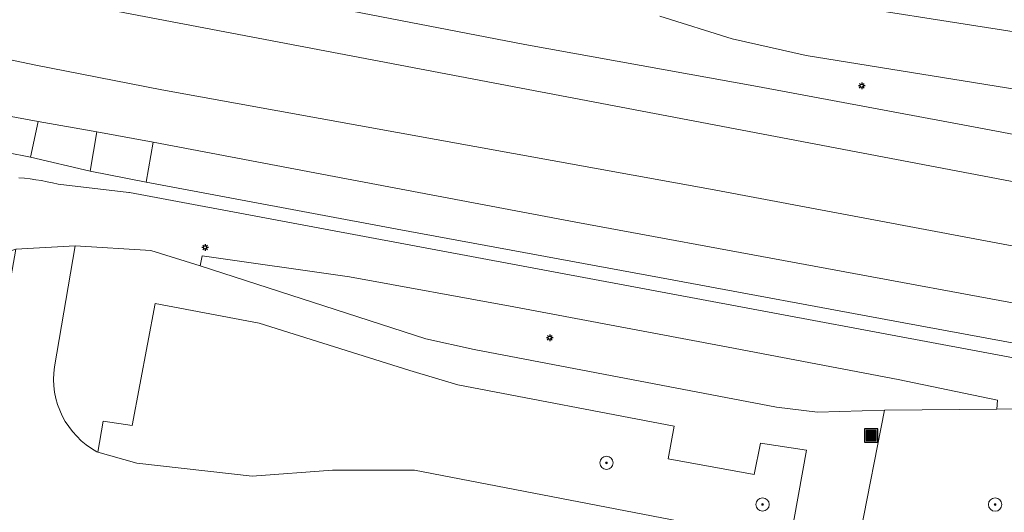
# Model space of a CAD drawing. Header units: metres. Extents: x 152610 to 160096, y 456114 to 462495.
# Tile 281 of 656: x 157015 to 157074, y 460519 to 460548. Entities that reach past the tile are written whole.
import ezdxf

# ---------------------------------------------------------------- set-up
doc = ezdxf.new("R2010")
doc.units = ezdxf.units.M
doc.header["$LTSCALE"] = 0.5
doc.layers.get('0').update_dxf_attribs({"linetype": 'CONTINUOUS'})
for name, color, linetype, lineweight in [('B-PV-GR-BOOM-S', 251, 'CONTINUOUS', 25), ('B-PV-IE-MEUBILAIR-S', 251, 'CONTINUOUS', 25), ('B-PV-IE-MEUBILAIR_WEGMEUBILAIR_AFVALBAK-S', 251, 'CONTINUOUS', 25), ('B-PV-OG-TERREIN_BEGROEID-GV', 251, 'CONTINUOUS', 18), ('B-PV-VH-GESLOTENVERHARDING_ASFALT-GV', 251, 'CONTINUOUS', 18), ('B-PV-VH-GESLOTENVERHARDING_BETON-GV', 251, 'CONTINUOUS', 18), ('B-PV-VH-OPENVERHARDING_BETONSTRAATSTEEN-GV', 251, 'CONTINUOUS', 18), ('B-PV-VH-OPENVERHARDING_TEGEL-GV', 251, 'CONTINUOUS', 18)]:
    doc.layers.add(name, color=color, linetype=linetype, lineweight=lineweight)
doc.styles.add('NLCS-ISO', font='NLCS-ISO.ttf')

# ---------------------------------------------------------------- blocks, each defined once
blk = doc.blocks.new('SIE-WEG_AFVALBAK-SO')
h = blk.add_hatch(color=256)
h.dxf.hatch_style = 1
h.paths.add_polyline_path([(-1.5, -1.5), (1.5, -1.5), (1.5, 1.5), (-1.5, 1.5)])
for points in [[(-2, -2), (2, -2), (2, 2), (-2, 2)], [(-1.5, -1.5), (1.5, -1.5), (1.5, 1.5), (-1.5, 1.5)]]:
    blk.add_lwpolyline(points, close=True)
blk = doc.blocks.new('SIE-MEUBILAIR_PAAL_LICHTMAST-SO')
for points in [[(-0.62, 0), (-1, 0)], [(-0.71, 0.71), (-0.44, 0.44)], [(0, 1), (0, 0.62)], [(0.44, 0.44), (0.71, 0.71)], [(1, 0), (0.62, 0)], [(-0.71, -0.71), (-0.44, -0.44)], [(0, -0.62), (0, -1)], [(0.44, -0.44), (0.71, -0.71)]]:
    blk.add_lwpolyline(points)
blk.add_circle((0, 0), 0.5)
blk = doc.blocks.new('SGR-BOOM_GBKN-SO')
at = {"linetype": 'ByBlock', "lineweight": 18}
h = blk.add_hatch(color=0, dxfattribs=at)
h.dxf.hatch_style = 1
edge = h.paths.add_edge_path()
edge.add_arc((0, 0), 0.25, 0, 360)
at = {"color": 0, "linetype": 'ByBlock', "lineweight": 18}
for radius in [2, 0.25]:
    blk.add_circle((0, 0), radius, dxfattribs=at)
at = {"color": 0, "linetype": 'ByBlock', "lineweight": 18, "style": 'NLCS-ISO'}
blk.add_attdef('SOORT', (2.5, 0), '', height=1.5, dxfattribs=at)

msp = doc.modelspace()

# ---------------------------------------------------------------- linework, layer by layer
at = {"layer": 'B-PV-OG-TERREIN_BEGROEID-GV', "flags": 128}
for points in [[(157033.676, 460559.477), (157033.632, 460559.486), (157032.851, 460555.375), (157032.826, 460555.243), (157032.303, 460552.223), (157029.479, 460552.732), (157029.85, 460554.904), (157025.42, 460555.645), (157024.659, 460550.696), (157024.718, 460550.686), (157030.794, 460549.493), (157045.201, 460546.708), (157059.183, 460544.192), (157072.142, 460541.76), (157094.127, 460537.614), (157098.459, 460536.254)], [(157112.28, 460534.51), (157108.252, 460535.63), (157101.117, 460538.454), (157100.595, 460538.666), (157100.02, 460538.892), (157099.443, 460539.11), (157098.863, 460539.32), (157098.28, 460539.523), (157097.694, 460539.718), (157097.106, 460539.906), (157096.516, 460540.086), (157095.923, 460540.259), (157095.328, 460540.423), (157094.731, 460540.58), (157094.132, 460540.73), (157093.532, 460540.871), (157092.929, 460541.005), (157092.325, 460541.131), (157091.719, 460541.249), (157091.112, 460541.359), (157090.503, 460541.461), (157062.11, 460546.047), (157057.658, 460547.039), (157053.306, 460548.406)], [(157075.2, 460524.833), (157073.555, 460524.818), (157066.829, 460524.759), (157066.812, 460524.758), (157065.348, 460517.312), (157076.805, 460515.203), (157077.468, 460518.074), (157079.307, 460517.741), (157083.235, 460517.03), (157082.454, 460512.683), (157089.969, 460511.278), (157110.693, 460507.471), (157112.562, 460507.053), (157140.441, 460502.096), (157151.783, 460500), (157153.672, 460499.651), (157319.892, 460468.937)]]:
    msp.add_lwpolyline(points, dxfattribs=at)
msp.add_lwpolyline([(157054.177, 460523.794), (157041.196, 460526.276), (157038.309, 460527.134), (157029.263, 460529.988), (157023.013, 460531.163), (157021.628, 460523.841), (157019.897, 460524.108), (157019.579, 460522.247), (157021.905, 460521.577), (157028.846, 460520.801), (157033.657, 460521.165), (157038.576, 460521.159), (157061.125, 460516.824), (157062.131, 460522.356), (157059.365, 460522.785), (157058.986, 460520.896), (157053.814, 460521.851)], close=True, dxfattribs=at)
at = {"layer": 'B-PV-VH-GESLOTENVERHARDING_ASFALT-GV', "flags": 128}
for points in [[(157011.426, 460559.574), (157007.035, 460560.678), (157005.203, 460551.278), (157005.194, 460551.228), (157017.5, 460549.3), (157098.169, 460533.99), (157098.459, 460536.254), (157094.127, 460537.614), (157072.142, 460541.76), (157059.183, 460544.192), (157045.201, 460546.708), (157030.794, 460549.493), (157024.718, 460550.686), (157024.659, 460550.696), (157021.205, 460551.304), (157017.815, 460552.594), (157016.321, 460553.359)], [(157081.868, 460546.327), (157063.986, 460549.126)], [(157053.306, 460548.406), (157057.658, 460547.039), (157062.11, 460546.047), (157090.503, 460541.461)], [(157014.826, 460538.71), (157015.167, 460538.678), (157015.508, 460538.638), (157015.848, 460538.59), (157016.186, 460538.534), (157016.523, 460538.471), (157016.858, 460538.399), (157017.192, 460538.32), (157021.437, 460537.832), (157021.468, 460537.828), (157030.98, 460536.04), (157096.934, 460523.727), (157097.224, 460525.595), (157096.992, 460525.609), (157089.364, 460526.401), (157080.443, 460527.698), (157067.957, 460530.008), (157053.288, 460532.72), (157037.553, 460535.628), (157022.478, 460538.448), (157019.108, 460539.109), (157015.531, 460539.935), (157014.106, 460540.218)], [(157016.96, 460527.365), (157018.206, 460534.625), (157014.648, 460534.426), (157013.604, 460528.584), (157013.121, 460527.287), (157012.79, 460526.73), (157012.413, 460526.166), (157011.974, 460525.706), (157011.374, 460525.205), (157011.001, 460524.963), (157010.601, 460524.746), (157010.067, 460524.512), (157009.515, 460524.381), (157008.904, 460524.323), (157008.272, 460524.339), (157007.349, 460524.449), (157003.036, 460525.269), (157002.7, 460525.351), (157002.521, 460525.458), (157002.433, 460525.565), (157002.376, 460525.711), (157001.225, 460521.952), (157002.464, 460521.772), (157006.927, 460520.995)], [(157146.196, 460497.705), (157153.177, 460496.418), (157153.322, 460496.391), (157153.672, 460499.651), (157151.783, 460500), (157140.441, 460502.096), (157112.562, 460507.053), (157110.693, 460507.471), (157089.969, 460511.278), (157082.454, 460512.683), (157078.5, 460513.422), (157067.266, 460515.522), (157061.125, 460516.824), (157038.576, 460521.159), (157033.657, 460521.165), (157028.846, 460520.801), (157021.905, 460521.577), (157019.579, 460522.247), (157019.516, 460522.265)]]:
    msp.add_lwpolyline(points, dxfattribs=at)
for points in [[(157017.5, 460549.3), (157005.194, 460551.228), (157004.535, 460547.849), (157015.744, 460545.483), (157023.419, 460543.991), (157056.357, 460538.021), (157097.691, 460530.258), (157098.169, 460533.99)], [(157097.524, 460528.952), (157097.634, 460529.815), (157097.691, 460530.258), (157056.357, 460538.021), (157023.419, 460543.991), (157015.744, 460545.483), (157004.535, 460547.849), (157004.419, 460547.253), (157004.356, 460546.932), (157003.855, 460544.36), (157007.63, 460543.619), (157015.983, 460542.078), (157019.508, 460541.457), (157022.887, 460540.843), (157033.763, 460538.782), (157048.273, 460536.049), (157061.504, 460533.597), (157077.729, 460530.596), (157092.936, 460527.821), (157094.503, 460527.623), (157097.123, 460527.372), (157097.318, 460527.361)], [(157019.508, 460541.457), (157015.983, 460542.078), (157015.531, 460539.935), (157019.108, 460539.109)]]:
    msp.add_lwpolyline(points, close=True, dxfattribs=at)
at = {"layer": 'B-PV-VH-GESLOTENVERHARDING_ASFALT-GV'}
msp.add_lwpolyline([(157019.516, 460522.265, -0.313422), (157016.96, 460527.365)], format="xyb", dxfattribs=at)
at = {"layer": 'B-PV-VH-GESLOTENVERHARDING_BETON-GV', "flags": 128}
msp.add_lwpolyline([(157073.555, 460524.818), (157073.599, 460525.367), (157067.623, 460526.602), (157057.003, 460528.627), (157044.55, 460530.954), (157034.68, 460532.767), (157025.827, 460534.02), (157025.714, 460533.414), (157039.272, 460529.047), (157042.166, 460528.401), (157060.324, 460524.952), (157062.782, 460524.635), (157066.812, 460524.758), (157066.829, 460524.759)], close=True, dxfattribs=at)
at = {"layer": 'B-PV-VH-OPENVERHARDING_BETONSTRAATSTEEN-GV', "flags": 128}
for points in [[(157015.531, 460539.935), (157015.983, 460542.078), (157007.63, 460543.619)], [(157007.4, 460542.745), (157010.243, 460541.389), (157014.106, 460540.218), (157015.531, 460539.935)], [(157097.318, 460527.361), (157097.123, 460527.372), (157094.503, 460527.623), (157092.936, 460527.821), (157077.729, 460530.596), (157061.504, 460533.597), (157048.273, 460536.049), (157033.763, 460538.782), (157022.887, 460540.843), (157022.478, 460538.448), (157037.553, 460535.628), (157053.288, 460532.72), (157067.957, 460530.008), (157080.443, 460527.698), (157089.364, 460526.401), (157096.992, 460525.609), (157097.224, 460525.595), (157102.892, 460525.243), (157117.843, 460524.429)], [(157096.934, 460523.727), (157030.98, 460536.04), (157021.468, 460537.828), (157021.437, 460537.832), (157017.192, 460538.32), (157016.858, 460538.399), (157016.523, 460538.471), (157016.186, 460538.534), (157015.848, 460538.59), (157015.508, 460538.638), (157015.167, 460538.678), (157014.826, 460538.71)], [(157002.477, 460526.041), (157004.978, 460529.458), (157008.224, 460532.266), (157014.648, 460534.426), (157018.206, 460534.625), (157022.751, 460534.335), (157025.714, 460533.414), (157025.827, 460534.02), (157034.68, 460532.767), (157044.55, 460530.954), (157057.003, 460528.627), (157067.623, 460526.602), (157073.599, 460525.367), (157073.555, 460524.818), (157075.2, 460524.833)]]:
    msp.add_lwpolyline(points, dxfattribs=at)
at = {"layer": 'B-PV-VH-OPENVERHARDING_TEGEL-GV', "flags": 128}
for points in [[(157045.7, 460554.709), (157048.68, 460553.538), (157050.515, 460552.955), (157056.029, 460550.946), (157059.967, 460549.858), (157063.986, 460549.126), (157081.868, 460546.327), (157082.101, 460548.867), (157081.457, 460548.337), (157077.237, 460548.985), (157067.733, 460550.444), (157062.386, 460551.34), (157058.693, 460552.126), (157055.087, 460553.246), (157051.111, 460554.661), (157049.368, 460555.382), (157046.601, 460556.474)], [(157066.812, 460524.758), (157062.782, 460524.635), (157060.324, 460524.952), (157042.166, 460528.401), (157039.272, 460529.047), (157025.714, 460533.414), (157022.751, 460534.335), (157018.206, 460534.625), (157016.96, 460527.365)], [(157019.516, 460522.265), (157019.579, 460522.247), (157019.897, 460524.108), (157021.628, 460523.841), (157023.013, 460531.163), (157029.263, 460529.988), (157038.309, 460527.134), (157041.196, 460526.276), (157054.177, 460523.794), (157053.814, 460521.851), (157058.986, 460520.896), (157059.365, 460522.785), (157062.131, 460522.356), (157061.125, 460516.824), (157067.266, 460515.522), (157078.5, 460513.422), (157079.307, 460517.741), (157077.468, 460518.074), (157076.805, 460515.203), (157065.348, 460517.312), (157066.812, 460524.758)]]:
    msp.add_lwpolyline(points, dxfattribs=at)
msp.add_lwpolyline([(157019.108, 460539.109), (157022.478, 460538.448), (157022.887, 460540.843), (157019.508, 460541.457)], close=True, dxfattribs=at)
at = {"layer": 'B-PV-VH-OPENVERHARDING_TEGEL-GV'}
msp.add_lwpolyline([(157016.96, 460527.365, 0.313422), (157019.516, 460522.265)], format="xyb", dxfattribs=at)

# ---------------------------------------------------------------- block references
at = {"layer": 'B-PV-GR-BOOM-S', "xscale": 0.2, "yscale": 0.2, "zscale": 0.2}
for p in [(157050.111, 460521.602), (157059.482, 460519.103), (157073.446, 460519.097)]:
    msp.add_blockref('SGR-BOOM_GBKN-SO', p, dxfattribs=at)
at = {"layer": 'B-PV-IE-MEUBILAIR-S', "xscale": 0.2, "yscale": 0.2, "zscale": 0.2}
for p in [(157065.441, 460544.228), (157026.014, 460534.526), (157046.704, 460529.106)]:
    msp.add_blockref('SIE-MEUBILAIR_PAAL_LICHTMAST-SO', p, dxfattribs=at)
at = {"layer": 'B-PV-IE-MEUBILAIR_WEGMEUBILAIR_AFVALBAK-S', "xscale": 0.2, "yscale": 0.2, "zscale": 0.2}
msp.add_blockref('SIE-WEG_AFVALBAK-SO', (157066.008, 460523.247), dxfattribs=at)

doc.saveas('drawing.dxf')
